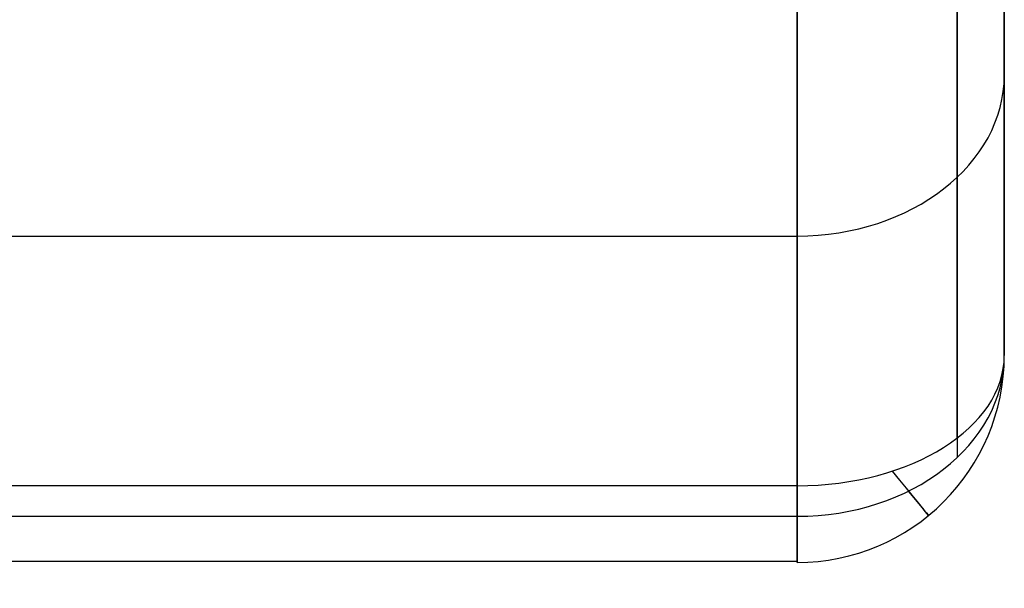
# Model space of a CAD drawing. Header units: millimetres. Extents: x -332 to 332, y -5 to 968.
# Tile 650 of 656: x 155 to 203, y 776 to 804. Entities that reach past the tile are written whole.
import ezdxf

# ---------------------------------------------------------------- set-up
doc = ezdxf.new("R2010")
doc.units = ezdxf.units.MM
doc.header["$MEASUREMENT"] = 0
doc.layers.add('IGES level 36', color=9, linetype='Continuous')

msp = doc.modelspace()

# ---------------------------------------------------------------- linework, layer by layer
at = {"layer": 'IGES level 36', "extrusion": (0, -0.62932, 0.777146)}
for centre in [(193, 1539.219, 627.541), (193, 1539.219, 649.041)]:
    msp.add_arc(centre, 10, 270, 0, dxfattribs=at)
at = {"layer": 'IGES level 36', "extrusion": (0, 0.777146, 0.62932)}
msp.add_arc((-193, 649.041, 1539.219), 10, 90, 180, dxfattribs=at)
at = {"layer": 'IGES level 36', "extrusion": (1.815e-30, -0.62932, 0.777146)}
msp.add_arc((193, 1539.219, 649.041), 10, 270, 0, dxfattribs=at)
at = {"layer": 'IGES level 36'}
msp.add_arc((193, 787.743, 1473.062), 10, 270, 360, dxfattribs=at)
at = {"layer": 'IGES level 36', "extrusion": (5.60831e-31, 0.777146, 0.62932)}
msp.add_arc((-193, 649.041, 1539.219), 10, 90, 180, dxfattribs=at)
at = {"layer": 'IGES level 36', "extrusion": (0.77301, 0.634393, 0)}
msp.add_arc((486.496, 1473.062, 648.93), 10, 136.3313, 212.0454, dxfattribs=at)
at = {"layer": 'IGES level 36', "extrusion": (1, 0, 0)}
msp.add_arc((787.743, 1473.062, 193), 10, 129, 219, dxfattribs=at)
msp.add_arc((787.743, 1473.062, 193), 10, 129, 219, dxfattribs=at)
at = {"layer": 'IGES level 36'}
for points in [[(203, 944.269, 1572.148), (203, 872.771, 1514.251), (203, 801.274, 1456.353)], [(203, 787.743, 1473.062), (203, 859.241, 1530.959), (203, 930.738, 1588.857)], [(203, 930.738, 1588.857), (203, 859.241, 1530.959), (203, 787.743, 1473.062)], [(200.73, 783.751, 1477.992), (200.73, 855.248, 1535.89), (200.73, 926.746, 1593.787)], [(193, 924.445, 1596.628), (193, 852.948, 1538.731), (193, 781.45, 1480.833)], [(193, 924.445, 1596.628), (193, 852.948, 1538.731), (193, 781.45, 1480.833)], [(203, 814.804, 1439.645), (203, 801.274, 1456.353), (203, 787.743, 1473.062)], [(203, 787.743, 1473.062), (203, 801.274, 1456.353), (203, 814.804, 1439.645)], [(200.73, 809.874, 1435.652), (200.73, 796.344, 1452.361), (200.73, 782.813, 1469.07)], [(193, 779.972, 1466.769), (193, 793.502, 1450.06), (193, 807.033, 1433.351)], [(193, 779.972, 1466.769), (193, 793.502, 1450.06), (193, 807.033, 1433.351)], [(-193, 793.502, 1450.06), (0, 793.502, 1450.06), (193, 793.502, 1450.06)], [(193, 781.45, 1480.833), (0, 781.45, 1480.833), (-193, 781.45, 1480.833)], [(193, 781.45, 1480.833), (0, 781.45, 1480.833), (-193, 781.45, 1480.833)], [(-193, 779.972, 1466.769), (0, 779.972, 1466.769), (193, 779.972, 1466.769)], [(-193, 779.972, 1466.769), (0, 779.972, 1466.769), (193, 779.972, 1466.769)], [(193, 777.798, 1474.107), (0, 777.798, 1474.107), (-193, 777.798, 1474.107)]]:
    msp.add_open_spline(points, degree=2, dxfattribs=at)

doc.saveas('drawing.dxf')
